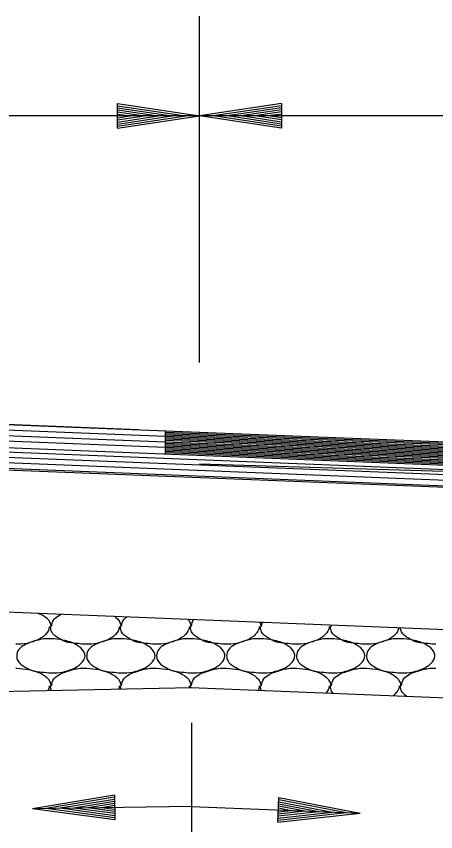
# Model space of a CAD drawing. Extents: x 1364961 to 1365294, y 367927 to 368034.
# Drawn here: x 1365029.89 to 1365032.95, y 367951.92 to 367957.89 of the extents above; entities that cross this region are included whole.
import ezdxf

# ---------------------------------------------------------------- set-up
doc = ezdxf.new("R2010")
doc.units = 0
doc.layers.add('Default', color=7, linetype='Continuous')

msp = doc.modelspace()

# ---------------------------------------------------------------- linework, layer by layer
at = {"layer": 'Default'}
for p, q in [((1365031.2251, 367955.3579), (1365031.2251, 367957.8903)), ((1365030.6251, 367957.2513), (1365031.2251, 367957.1613)), ((1365030.6251, 367957.0713), (1365030.6251, 367957.2513)), ((1365030.6251, 367957.2513), (1365031.2251, 367957.1613)), ((1365030.6251, 367957.0713), (1365030.6251, 367957.2513)), ((1365030.6251, 367957.2363), (1365031.1251, 367957.1613)), ((1365030.6251, 367957.2363), (1365031.1251, 367957.1613)), ((1365030.6251, 367957.2213), (1365031.0221, 367957.1613)), ((1365030.6251, 367957.2213), (1365031.0221, 367957.1613)), ((1365031.8251, 367957.2513), (1365031.2251, 367957.1613)), ((1365031.8251, 367957.2363), (1365031.3251, 367957.1613)), ((1365031.8251, 367957.2213), (1365031.4281, 367957.1613)), ((1365031.8251, 367957.2513), (1365031.8251, 367957.0713)), ((1365031.2251, 367957.1613), (1365025.2251, 367957.1613)), ((1365030.6251, 367957.2063), (1365030.9221, 367957.1613)), ((1365030.6251, 367957.2063), (1365030.9221, 367957.1613)), ((1365030.6251, 367957.1903), (1365030.8201, 367957.1613)), ((1365030.6251, 367957.1903), (1365030.8201, 367957.1613)), ((1365030.6251, 367957.1753), (1365030.7201, 367957.1613)), ((1365030.6251, 367957.1753), (1365030.7201, 367957.1613)), ((1365030.6251, 367957.0713), (1365031.2251, 367957.1613)), ((1365030.6251, 367957.1323), (1365030.8201, 367957.1613)), ((1365030.6251, 367957.1013), (1365031.0221, 367957.1613)), ((1365030.6251, 367957.0863), (1365031.1251, 367957.1613)), ((1365030.6251, 367957.1163), (1365030.9221, 367957.1613)), ((1365030.6251, 367957.1473), (1365030.7201, 367957.1613)), ((1365030.6251, 367957.0713), (1365031.2251, 367957.1613)), ((1365030.6251, 367957.1323), (1365030.8201, 367957.1613)), ((1365030.6251, 367957.1013), (1365031.0221, 367957.1613)), ((1365030.6251, 367957.0863), (1365031.1251, 367957.1613)), ((1365030.6251, 367957.1163), (1365030.9221, 367957.1613)), ((1365030.6251, 367957.1473), (1365030.7201, 367957.1613)), ((1365043.2141, 367957.1613), (1365031.2251, 367957.1613)), ((1365031.8251, 367957.0713), (1365031.2251, 367957.1613)), ((1365031.8251, 367957.0863), (1365031.3251, 367957.1613)), ((1365031.8251, 367957.1013), (1365031.4281, 367957.1613)), ((1365031.8251, 367957.2063), (1365031.5281, 367957.1613)), ((1365031.8251, 367957.1163), (1365031.5281, 367957.1613)), ((1365031.8251, 367957.1903), (1365031.6301, 367957.1613)), ((1365031.8251, 367957.1323), (1365031.6301, 367957.1613)), ((1365031.8251, 367957.1753), (1365031.7301, 367957.1613)), ((1365031.8251, 367957.1473), (1365031.7301, 367957.1613)), ((1365027.1871, 367954.9689), (1365030.9751, 367954.8181)), ((1365027.2251, 367955.0069), (1365030.7791, 367954.8669)), ((1365027.1091, 367954.8909), (1365030.9751, 367954.7371)), ((1365027.1471, 367954.9289), (1365030.9753, 367954.7767)), ((1365029.3171, 367954.9239), (1365031.2251, 367954.8479)), ((1365027.0617, 367954.8434), (1365055.4471, 367953.7138)), ((1365030.9751, 367954.8578), (1365055.4471, 367953.8839)), ((1365030.9751, 367954.8578), (1365030.9751, 367954.6877)), ((1365030.9751, 367954.8478), (1365055.4471, 367953.8739)), ((1365030.9751, 367954.8378), (1365055.4471, 367953.8639)), ((1365026.9951, 367954.7769), (1365055.1971, 367953.6539)), ((1365027.0321, 367954.8139), (1365055.1971, 367953.6939)), ((1365030.9751, 367954.8278), (1365055.4471, 367953.8539)), ((1365030.9751, 367954.8178), (1365055.4471, 367953.8439)), ((1365030.9751, 367954.8078), (1365055.4471, 367953.8339)), ((1365030.9751, 367954.7978), (1365055.4471, 367953.8239)), ((1365030.9751, 367954.7878), (1365055.4471, 367953.8139)), ((1365030.9751, 367954.7777), (1365055.4471, 367953.8039)), ((1365026.9561, 367954.7379), (1365055.1971, 367953.6139)), ((1365030.9751, 367954.7677), (1365055.4471, 367953.7938)), ((1365030.9751, 367954.7577), (1365055.4471, 367953.7838)), ((1365030.9751, 367954.7477), (1365055.4471, 367953.7738)), ((1365030.9751, 367954.7377), (1365055.4471, 367953.7638)), ((1365030.9751, 367954.7277), (1365055.4471, 367953.7538)), ((1365030.9751, 367954.7177), (1365055.4471, 367953.7438)), ((1365026.9061, 367954.6879), (1365055.1971, 367953.5609)), ((1365026.9161, 367954.6979), (1365055.1971, 367953.5729)), ((1365030.9751, 367954.7077), (1365055.4471, 367953.7338)), ((1365030.9751, 367954.6977), (1365055.4471, 367953.7238)), ((1365055.4471, 367953.8868), (1365031.2251, 367954.6129)), ((1365025.9051, 367953.6869), (1365055.1661, 367952.5229)), ((1365029.8821, 367953.1199), (1365029.8881, 367953.1199)), ((1365030.3941, 367953.1199), (1365030.4001, 367953.1199)), ((1365030.9061, 367953.1199), (1365030.9121, 367953.1199)), ((1365031.4181, 367953.1199), (1365031.4241, 367953.1199)), ((1365031.9301, 367953.1199), (1365031.9361, 367953.1199)), ((1365032.4421, 367953.1199), (1365032.4481, 367953.1199)), ((1365014.9002, 367952.6529), (1365031.1681, 367952.9779)), ((1365031.1611, 367952.9779), (1365055.1971, 367952.0219)), ((1365031.1681, 367952.7199), (1365031.1681, 367951.9239)), ((1365030.6031, 367952.1909), (1365030.0041, 367952.0919)), ((1365030.6031, 367952.1759), (1365030.1041, 367952.0929)), ((1365030.6031, 367952.1599), (1365030.2071, 367952.0949)), ((1365030.6031, 367952.1449), (1365030.3071, 367952.0959)), ((1365030.6031, 367952.1909), (1365030.6051, 367952.0109)), ((1365031.7991, 367951.9939), (1365031.8061, 367952.1739)), ((1365031.8051, 367952.1589), (1365032.3021, 367952.0639)), ((1365031.8061, 367952.1739), (1365032.4021, 367952.0599)), ((1365031.1681, 367952.1089), (1365030.0041, 367952.0919)), ((1365030.6051, 367952.0109), (1365030.0041, 367952.0919)), ((1365030.6051, 367952.0259), (1365030.1041, 367952.0929)), ((1365030.6051, 367952.0409), (1365030.2071, 367952.0949)), ((1365030.6051, 367952.0559), (1365030.3071, 367952.0959)), ((1365030.6041, 367952.1299), (1365030.4091, 367952.0979)), ((1365030.6041, 367952.0709), (1365030.4091, 367952.0979)), ((1365030.6041, 367952.1149), (1365030.5091, 367952.0989)), ((1365030.6041, 367952.0869), (1365030.5091, 367952.0989)), ((1365031.1681, 367952.1089), (1365032.4021, 367952.0599)), ((1365031.8031, 367952.0979), (1365031.8971, 367952.0799)), ((1365031.8041, 367952.1279), (1365032.0991, 367952.0719)), ((1365031.8041, 367952.1129), (1365031.9971, 367952.0759)), ((1365031.8051, 367952.1429), (1365032.1991, 367952.0679)), ((1365031.7991, 367952.0089), (1365032.3021, 367952.0639)), ((1365031.7991, 367951.9939), (1365032.4021, 367952.0599)), ((1365031.8001, 367952.0239), (1365032.1991, 367952.0679)), ((1365031.8011, 367952.0549), (1365031.9971, 367952.0759)), ((1365031.8011, 367952.0389), (1365032.0991, 367952.0719)), ((1365031.8021, 367952.0699), (1365031.8971, 367952.0799))]:
    msp.add_line(p, q, dxfattribs=at)
for points in [[(1365030.0481, 367953.5219), (1365030.0781, 367953.5079), (1365030.1301, 367953.4579), (1365030.1381, 367953.4279), (1365030.1381, 367953.4259)], [(1365030.1441, 367953.4259), (1365030.1441, 367953.4279), (1365030.1601, 367953.4759), (1365030.2001, 367953.5079), (1365030.2151, 367953.5159)], [(1365030.6031, 367953.4999), (1365030.6421, 367953.4579), (1365030.6501, 367953.4279), (1365030.6501, 367953.4259)], [(1365030.6561, 367953.4259), (1365030.6561, 367953.4279), (1365030.6721, 367953.4759), (1365030.6931, 367953.4969)], [(1365031.1401, 367953.4789), (1365031.1541, 367953.4579), (1365031.1621, 367953.4279), (1365031.1621, 367953.4259)], [(1365031.1681, 367953.4259), (1365031.1681, 367953.4279), (1365031.1841, 367953.4759), (1365031.1851, 367953.4769)], [(1365031.6661, 367953.4579), (1365031.6741, 367953.4279), (1365031.6741, 367953.4259)], [(1365031.6801, 367953.4259), (1365031.6801, 367953.4279), (1365031.6861, 367953.4569)], [(1365030.1261, 367953.4259), (1365030.1261, 367953.4199), (1365030.0981, 367953.3659), (1365030.0681, 367953.3419), (1365030.0061, 367953.3139), (1365029.9201, 367953.2959), (1365029.8821, 367953.2959)], [(1365030.3941, 367953.2959), (1365030.3861, 367953.2959), (1365030.3201, 367953.3019), (1365030.2481, 367953.3139), (1365030.1941, 367953.3399), (1365030.1441, 367953.3859), (1365030.1361, 367953.4199), (1365030.1361, 367953.4259)], [(1365030.6381, 367953.4259), (1365030.6381, 367953.4199), (1365030.6101, 367953.3659), (1365030.5801, 367953.3419), (1365030.5181, 367953.3139), (1365030.4321, 367953.2959), (1365030.3941, 367953.2959)], [(1365030.9061, 367953.2959), (1365030.8981, 367953.2959), (1365030.8321, 367953.3019), (1365030.7601, 367953.3139), (1365030.7061, 367953.3399), (1365030.6561, 367953.3859), (1365030.6481, 367953.4199), (1365030.6481, 367953.4259)], [(1365031.1501, 367953.4259), (1365031.1501, 367953.4199), (1365031.1221, 367953.3659), (1365031.0921, 367953.3419), (1365031.0301, 367953.3139), (1365030.9441, 367953.2959), (1365030.9061, 367953.2959)], [(1365031.4181, 367953.2959), (1365031.4101, 367953.2959), (1365031.3441, 367953.3019), (1365031.2721, 367953.3139), (1365031.2181, 367953.3399), (1365031.1681, 367953.3859), (1365031.1601, 367953.4199), (1365031.1601, 367953.4259)], [(1365031.6621, 367953.4259), (1365031.6621, 367953.4199), (1365031.6341, 367953.3659), (1365031.6041, 367953.3419), (1365031.5421, 367953.3139), (1365031.4561, 367953.2959), (1365031.4181, 367953.2959)], [(1365031.9301, 367953.2959), (1365031.9221, 367953.2959), (1365031.8561, 367953.3019), (1365031.7841, 367953.3139), (1365031.7301, 367953.3399), (1365031.6801, 367953.3859), (1365031.6721, 367953.4199), (1365031.6721, 367953.4259)], [(1365032.1741, 367953.4259), (1365032.1741, 367953.4199), (1365032.1461, 367953.3659), (1365032.1161, 367953.3419), (1365032.0541, 367953.3139), (1365031.9681, 367953.2959), (1365031.9301, 367953.2959)], [(1365032.4421, 367953.2959), (1365032.4341, 367953.2959), (1365032.3681, 367953.3019), (1365032.2961, 367953.3139), (1365032.2421, 367953.3399), (1365032.1921, 367953.3859), (1365032.1841, 367953.4199), (1365032.1841, 367953.4259)], [(1365032.1851, 367953.4369), (1365032.1861, 367953.4279), (1365032.1861, 367953.4259)], [(1365032.1921, 367953.4259), (1365032.1921, 367953.4279), (1365032.1931, 367953.4369)], [(1365032.6861, 367953.4169), (1365032.6581, 367953.3659), (1365032.6281, 367953.3419), (1365032.5661, 367953.3139), (1365032.4801, 367953.2959), (1365032.4421, 367953.2959)], [(1365032.9541, 367953.2959), (1365032.9461, 367953.2959), (1365032.8801, 367953.3019), (1365032.8081, 367953.3139), (1365032.7541, 367953.3399), (1365032.7041, 367953.3859), (1365032.6961, 367953.4169)], [(1365030.1381, 367953.3359), (1365030.2261, 367953.3259), (1365030.3281, 367953.2899), (1365030.3801, 367953.2399), (1365030.3881, 367953.2099), (1365030.3601, 367953.1559), (1365030.3301, 367953.1319), (1365030.2681, 367953.1039), (1365030.1821, 367953.0859), (1365030.1381, 367953.0859), (1365030.0721, 367953.0919), (1365030.0001, 367953.1039), (1365029.9461, 367953.1299), (1365029.8961, 367953.1759), (1365029.8881, 367953.2099), (1365029.9041, 367953.2579), (1365029.9441, 367953.2899), (1365029.9841, 367953.3079), (1365030.0441, 367953.3259), (1365030.0821, 367953.3339), (1365030.1381, 367953.3359)], [(1365030.6501, 367953.3359), (1365030.7381, 367953.3259), (1365030.8401, 367953.2899), (1365030.8921, 367953.2399), (1365030.9001, 367953.2099), (1365030.8721, 367953.1559), (1365030.8421, 367953.1319), (1365030.7801, 367953.1039), (1365030.6941, 367953.0859), (1365030.6501, 367953.0859), (1365030.5841, 367953.0919), (1365030.5121, 367953.1039), (1365030.4581, 367953.1299), (1365030.4081, 367953.1759), (1365030.4001, 367953.2099), (1365030.4161, 367953.2579), (1365030.4561, 367953.2899), (1365030.4961, 367953.3079), (1365030.5561, 367953.3259), (1365030.5941, 367953.3339), (1365030.6501, 367953.3359)], [(1365031.1621, 367953.3359), (1365031.2501, 367953.3259), (1365031.3521, 367953.2899), (1365031.4041, 367953.2399), (1365031.4121, 367953.2099), (1365031.3841, 367953.1559), (1365031.3541, 367953.1319), (1365031.2921, 367953.1039), (1365031.2061, 367953.0859), (1365031.1621, 367953.0859), (1365031.0961, 367953.0919), (1365031.0241, 367953.1039), (1365030.9701, 367953.1299), (1365030.9201, 367953.1759), (1365030.9121, 367953.2099), (1365030.9281, 367953.2579), (1365030.9681, 367953.2899), (1365031.0081, 367953.3079), (1365031.0681, 367953.3259), (1365031.1061, 367953.3339), (1365031.1621, 367953.3359)], [(1365031.6741, 367953.3359), (1365031.7621, 367953.3259), (1365031.8641, 367953.2899), (1365031.9161, 367953.2399), (1365031.9241, 367953.2099), (1365031.8961, 367953.1559), (1365031.8661, 367953.1319), (1365031.8041, 367953.1039), (1365031.7181, 367953.0859), (1365031.6741, 367953.0859), (1365031.6081, 367953.0919), (1365031.5361, 367953.1039), (1365031.4821, 367953.1299), (1365031.4321, 367953.1759), (1365031.4241, 367953.2099), (1365031.4401, 367953.2579), (1365031.4801, 367953.2899), (1365031.5201, 367953.3079), (1365031.5801, 367953.3259), (1365031.6181, 367953.3339), (1365031.6741, 367953.3359)], [(1365032.1861, 367953.3359), (1365032.2741, 367953.3259), (1365032.3761, 367953.2899), (1365032.4281, 367953.2399), (1365032.4361, 367953.2099), (1365032.4081, 367953.1559), (1365032.3781, 367953.1319), (1365032.3161, 367953.1039), (1365032.2301, 367953.0859), (1365032.1861, 367953.0859), (1365032.1201, 367953.0919), (1365032.0481, 367953.1039), (1365031.9941, 367953.1299), (1365031.9441, 367953.1759), (1365031.9361, 367953.2099), (1365031.9521, 367953.2579), (1365031.9921, 367953.2899), (1365032.0321, 367953.3079), (1365032.0921, 367953.3259), (1365032.1301, 367953.3339), (1365032.1861, 367953.3359)], [(1365032.6981, 367953.3359), (1365032.7861, 367953.3259), (1365032.8881, 367953.2899), (1365032.9401, 367953.2399), (1365032.9481, 367953.2099), (1365032.9201, 367953.1559), (1365032.8901, 367953.1319), (1365032.8281, 367953.1039), (1365032.7421, 367953.0859), (1365032.6981, 367953.0859), (1365032.6321, 367953.0919), (1365032.5601, 367953.1039), (1365032.5061, 367953.1299), (1365032.4561, 367953.1759), (1365032.4481, 367953.2099), (1365032.4641, 367953.2579), (1365032.5041, 367953.2899), (1365032.5441, 367953.3079), (1365032.6041, 367953.3259), (1365032.6421, 367953.3339), (1365032.6981, 367953.3359)], [(1365029.8881, 367953.1199), (1365029.9761, 367953.1099), (1365030.0781, 367953.0739), (1365030.1301, 367953.0239), (1365030.1381, 367952.9939), (1365030.1381, 367952.9919)], [(1365030.1441, 367952.9919), (1365030.1441, 367952.9939), (1365030.1601, 367953.0419), (1365030.2001, 367953.0739), (1365030.2401, 367953.0919), (1365030.3001, 367953.1099), (1365030.3381, 367953.1179), (1365030.3941, 367953.1199)], [(1365030.4001, 367953.1199), (1365030.4881, 367953.1099), (1365030.5901, 367953.0739), (1365030.6421, 367953.0239), (1365030.6501, 367952.9939), (1365030.6501, 367952.9919)], [(1365030.6561, 367952.9919), (1365030.6561, 367952.9939), (1365030.6721, 367953.0419), (1365030.7121, 367953.0739), (1365030.7521, 367953.0919), (1365030.8121, 367953.1099), (1365030.8501, 367953.1179), (1365030.9061, 367953.1199)], [(1365030.9121, 367953.1199), (1365031.0001, 367953.1099), (1365031.1021, 367953.0739), (1365031.1541, 367953.0239), (1365031.1621, 367952.9939), (1365031.1621, 367952.9919)], [(1365031.1681, 367952.9919), (1365031.1681, 367952.9939), (1365031.1841, 367953.0419), (1365031.2241, 367953.0739), (1365031.2641, 367953.0919), (1365031.3241, 367953.1099), (1365031.3621, 367953.1179), (1365031.4181, 367953.1199)], [(1365031.4241, 367953.1199), (1365031.5121, 367953.1099), (1365031.6141, 367953.0739), (1365031.6661, 367953.0239), (1365031.6741, 367952.9939), (1365031.6741, 367952.9919)], [(1365031.6801, 367952.9919), (1365031.6801, 367952.9939), (1365031.6961, 367953.0419), (1365031.7361, 367953.0739), (1365031.7761, 367953.0919), (1365031.8361, 367953.1099), (1365031.8741, 367953.1179), (1365031.9301, 367953.1199)], [(1365031.9361, 367953.1199), (1365032.0241, 367953.1099), (1365032.1261, 367953.0739), (1365032.1781, 367953.0239), (1365032.1861, 367952.9939), (1365032.1861, 367952.9919)], [(1365032.1921, 367952.9919), (1365032.1921, 367952.9939), (1365032.2081, 367953.0419), (1365032.2481, 367953.0739), (1365032.2881, 367953.0919), (1365032.3481, 367953.1099), (1365032.3861, 367953.1179), (1365032.4421, 367953.1199)], [(1365032.4481, 367953.1199), (1365032.5361, 367953.1099), (1365032.6381, 367953.0739), (1365032.6901, 367953.0239), (1365032.6981, 367952.9939), (1365032.6981, 367952.9919)], [(1365032.7041, 367952.9919), (1365032.7041, 367952.9939), (1365032.7201, 367953.0419), (1365032.7601, 367953.0739), (1365032.8001, 367953.0919), (1365032.8601, 367953.1099), (1365032.8981, 367953.1179), (1365032.9541, 367953.1199)], [(1365030.1261, 367952.9919), (1365030.1261, 367952.9859), (1365030.1171, 367952.9569)], [(1365030.1411, 367952.9579), (1365030.1361, 367952.9859), (1365030.1361, 367952.9919)], [(1365030.6381, 367952.9919), (1365030.6381, 367952.9859), (1365030.6341, 367952.9669)], [(1365030.6501, 367952.9679), (1365030.6481, 367952.9859), (1365030.6481, 367952.9919)], [(1365031.1501, 367952.9919), (1365031.1501, 367952.9859), (1365031.1491, 367952.9779)], [(1365031.1611, 367952.9779), (1365031.1601, 367952.9859), (1365031.1601, 367952.9919)], [(1365031.6621, 367952.9919), (1365031.6621, 367952.9859), (1365031.6541, 367952.9579)], [(1365031.6771, 367952.9569), (1365031.6721, 367952.9859), (1365031.6721, 367952.9919)], [(1365032.1741, 367952.9919), (1365032.1741, 367952.9859), (1365032.1521, 367952.9389)], [(1365032.2031, 367952.9369), (1365032.1921, 367952.9519), (1365032.1841, 367952.9859), (1365032.1841, 367952.9919)], [(1365032.6861, 367952.9919), (1365032.6861, 367952.9859), (1365032.6581, 367952.9319), (1365032.6441, 367952.9189)], [(1365032.7401, 367952.9149), (1365032.7041, 367952.9519), (1365032.6961, 367952.9859), (1365032.6961, 367952.9919)]]:
    msp.add_spline(points, degree=3, dxfattribs=at)

doc.saveas('drawing.dxf')
